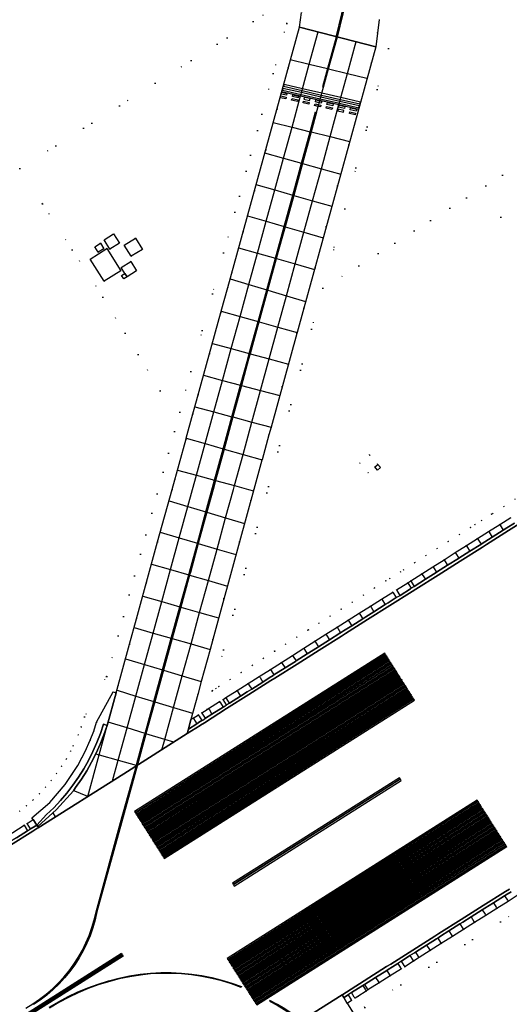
# Model space of a CAD drawing. Header units: metres. Extents: x 174791 to 179073, y 406431 to 409043.
# Tile 278 of 314: x 178011 to 178086, y 408172 to 408321. Entities that reach past the tile are written whole.
import ezdxf

# ---------------------------------------------------------------- set-up
doc = ezdxf.new("R2010")
doc.units = ezdxf.units.M
doc.linetypes.add('DOT', pattern=[6.35, 0, -6.35])
for name, color, linetype in [('terreindeelbegroeid', 254, 'DOT'), ('terreindeelonbegroeid', 254, 'DOT'), ('wegdeel_molgoot', 254, 'Continuous'), ('wegdeel_opstelplaats', 254, 'Continuous'), ('wegdeel_rijbaan', 254, 'Continuous'), ('wegdeel_rolbaan', 254, 'Continuous'), ('wegdeel_start_landingsbaan', 254, 'Continuous'), ('wegdeel_voetpad', 254, 'Continuous'), ('weginrichtingselement_markering_vliegtuigverharding', 254, 'Continuous'), ('weginrichtingselement_voeg_vliegtuigverharding', 254, 'Continuous')]:
    doc.layers.add(name, color=color, linetype=linetype)

msp = doc.modelspace()

# ---------------------------------------------------------------- linework, layer by layer
at = {"layer": 'terreindeelbegroeid'}
for points in [[(178098.333, 408348, 0), (178117.041, 408318.308, 0), (178098.335, 408306.522, 0), (178057.189, 408280.596, 0), (178060.517, 408292.703, 0), (178067.153, 408317.084, 0), (178068.338, 408329.741, 0), (178068.627, 408334.974, 0), (178068.631, 408335.084, 0), (178089.056, 408347.953, 0), (178095.718, 408352.15, 0)], [(178049.623, 408313.288, 0), (178042.092, 408285.97, 0), (178037.126, 408267.955, 0), (178032.435, 408264.999, 0), (178023.736, 408279.263, 0), (178019.069, 408286.429, 0), (178014.557, 408293.467, 0), (178011.111, 408298.842, 0), (178031.706, 408311.818, 0), (178052.037, 408324.628, 0), (178051.713, 408320.871, 0)], [(178023.924, 408287.953, 0), (178024.808, 408286.539, 0), (178026.276, 408287.439, 0), (178025.369, 408288.869, 0)], [(178026.992, 408287.166, 0), (178028.04, 408285.466, 0), (178029.74, 408286.514, 0), (178028.692, 408288.214, 0)], [(178024.334, 408286.635, 0), (178021.812, 408285.033, 0), (178023.938, 408281.675, 0), (178026.464, 408283.276, 0)], [(178023.895, 408286.612, 0), (178023.367, 408287.487, 0), (178022.526, 408286.925, 0), (178023.038, 408286.095, 0)], [(178027.089, 408282.852, 0), (178026.587, 408282.544, 0), (178026.9, 408282.033, 0), (178027.412, 408282.346, 0), (178028.866, 408283.237, 0), (178027.959, 408284.667, 0), (178026.514, 408283.751, 0)], [(178062.786, 408253.993, 0), (178064.066, 408252.516, 0), (178065.11, 408253.407, 0), (178065.499, 408252.95, 0), (178065.955, 408253.34, 0), (178065.566, 408253.796, 0), (178064.265, 408255.254, 0)], [(178089.664, 408187.634, 0), (178063.582, 408171.169, 0), (178062.514, 408172.862, 0), (178063.773, 408173.663, 0), (178064.045, 408173.835, 0), (178065.737, 408174.901, 0), (178067.43, 408175.968, 0), (178069.122, 408177.034, 0), (178069.655, 408177.373, 0), (178070.965, 408178.192, 0), (178071.803, 408178.754, 0), (178073.495, 408179.825, 0), (178075.187, 408180.895, 0), (178076.878, 408181.966, 0), (178078.57, 408183.036, 0), (178080.262, 408184.107, 0), (178081.954, 408185.178, 0), (178083.646, 408186.248, 0), (178085.337, 408187.319, 0), (178087.029, 408188.389, 0), (178088.589, 408189.376, 0)]]:
    msp.add_polyline3d(points, close=True, dxfattribs=at)
for points in [[(178068.338, 408329.741, 0), (178067.153, 408317.084, 0), (178060.517, 408292.703, 0), (178057.189, 408280.596, 0), (178040.353, 408219.361, 0), (178039.571, 408216.514, 0), (178038.785, 408216.019, 0), (178038.25, 408215.684, 0), (178037.465, 408215.19, 0), (178037.127, 408214.978, 0), (178038.181, 408218.813, 0), (178038.679, 408220.756, 0), (178040.023, 408225.657, 0), (178040.438, 408227.171, 0), (178044.515, 408242.031, 0), (178046.702, 408250, 0), (178047.924, 408254.445, 0), (178047.937, 408254.491, 0), (178048.982, 408258.29, 0), (178049.303, 408259.459, 0), (178053.22, 408273.706, 0), (178053.271, 408273.893, 0), (178054.278, 408277.552, 0), (178065.219, 408317.346, 0), (178065.482, 408319.431, 0), (178065.72, 408321.519, 0)], [(178011.053, 408201.025, 0), (178012.106, 408201.863, 0), (178013.117, 408202.751, 0), (178014.084, 408203.687, 0), (178015.005, 408204.669, 0), (178015.875, 408205.694, 0), (178016.695, 408206.76, 0), (178017.462, 408207.866, 0), (178018.175, 408209.008, 0), (178018.831, 408210.182, 0), (178019.222, 408210.966, 0), (178019.972, 408212.631, 0), (178020.446, 408213.878, 0), (178020.933, 408215.377, 0), (178024.263, 408221.526, 0), (178024.322, 408221.51, 0), (178037.126, 408267.955, 0), (178042.092, 408285.97, 0), (178049.623, 408313.288, 0), (178051.713, 408320.871, 0), (178052.037, 408324.628, 0)], [(178052.037, 408324.628, 0), (178031.706, 408311.818, 0), (178011.111, 408298.842, 0), (178014.557, 408293.467, 0), (178019.069, 408286.429, 0), (178023.736, 408279.263, 0), (178032.435, 408264.999, 0), (178037.126, 408267.955, 0), (178024.322, 408221.51, 0), (178024.263, 408221.526, 0), (178020.933, 408215.377, 0), (178020.446, 408213.878, 0), (178019.972, 408212.631, 0), (178019.222, 408210.966, 0), (178018.831, 408210.182, 0), (178018.175, 408209.008, 0), (178017.462, 408207.866, 0), (178016.695, 408206.76, 0), (178015.875, 408205.694, 0), (178015.005, 408204.669, 0), (178014.084, 408203.687, 0), (178013.117, 408202.751, 0), (178012.106, 408201.863, 0), (178011.053, 408201.025, 0)], [(178053.927, 408322.585, 0), (178053.641, 408320.339, 0), (178042.723, 408280.734, 0), (178041.725, 408277.116, 0), (178041.663, 408276.891, 0), (178037.722, 408262.578, 0), (178037.429, 408261.516, 0), (178036.4, 408257.781, 0), (178036.37, 408257.673, 0), (178034.25, 408250, 0), (178032.053, 408242.006, 0), (178028.837, 408230.31, 0), (178027.781, 408226.466, 0), (178025.751, 408219.056, 0), (178025.27, 408219.185, 0), (178022.779, 408214.585, 0), (178022.333, 408213.213, 0), (178021.82, 408211.864, 0), (178021.045, 408210.144, 0), (178020.601, 408209.249, 0), (178019.897, 408207.99, 0), (178019.133, 408206.766, 0), (178018.02, 408205.116, 0), (178015.673, 408202.376, 0), (178012.947, 408200.013, 0), (178013.113, 408199.775, 0), (178012.22, 408199.182, 0), (178011.744, 408198.895, 0), (178010.038, 408197.814, 0)], [(178086.405, 408248.49, 0), (178084.711, 408247.419, 0), (178083.018, 408246.348, 0), (178082.822, 408246.224, 0), (178081.324, 408245.277, 0), (178080.305, 408244.633, 0), (178079.63, 408244.206, 0), (178077.937, 408243.135, 0), (178076.243, 408242.064, 0), (178074.55, 408240.993, 0), (178072.856, 408239.922, 0), (178071.163, 408238.851, 0), (178069.456, 408237.772, 0), (178069.001, 408237.475, 0), (178067.356, 408236.435, 0), (178066.76, 408236.087, 0), (178065.039, 408234.998, 0), (178063.348, 408233.928, 0), (178061.657, 408232.858, 0), (178059.967, 408231.788, 0), (178058.276, 408230.718, 0), (178056.586, 408229.648, 0), (178054.994, 408228.64, 0), (178054.895, 408228.578, 0), (178053.205, 408227.507, 0), (178051.514, 408226.437, 0), (178049.872, 408225.398, 0), (178049.823, 408225.367, 0), (178048.133, 408224.297, 0), (178046.442, 408223.227, 0), (178044.752, 408222.157, 0), (178043.061, 408221.087, 0), (178041.365, 408220.014, 0), (178040.917, 408219.726, 0), (178040.4, 408219.39, 0), (178040.353, 408219.361, 0), (178057.189, 408280.596, 0), (178098.335, 408306.522, 0)], [(178104.209, 408259.739, 0), (178084.242, 408291.403, 0), (178094.383, 408297.796, 0)], [(178094.383, 408297.796, 0), (178084.242, 408291.403, 0), (178104.209, 408259.739, 0)], [(178085.78, 408245.728, 0), (178084.087, 408244.657, 0), (178082.393, 408243.587, 0), (178080.699, 408242.516, 0), (178079.006, 408241.445, 0), (178077.312, 408240.374, 0), (178075.619, 408239.303, 0), (178073.925, 408238.232, 0), (178072.232, 408237.161, 0), (178070.538, 408236.09, 0), (178070.082, 408235.792, 0), (178068.394, 408234.725, 0), (178067.799, 408234.378, 0), (178066.108, 408233.308, 0), (178064.418, 408232.238, 0), (178062.727, 408231.168, 0), (178061.037, 408230.098, 0), (178059.346, 408229.028, 0), (178057.655, 408227.958, 0), (178055.965, 408226.888, 0), (178054.274, 408225.818, 0), (178052.584, 408224.747, 0), (178050.893, 408223.677, 0), (178049.202, 408222.607, 0), (178047.512, 408221.537, 0), (178045.821, 408220.467, 0), (178044.131, 408219.397, 0), (178042.44, 408218.327, 0), (178042.002, 408218.046, 0), (178041.474, 408217.703, 0), (178039.792, 408216.654, 0), (178039.571, 408216.514, 0), (178040.353, 408219.361, 0), (178040.4, 408219.39, 0), (178040.917, 408219.726, 0), (178041.365, 408220.014, 0), (178043.061, 408221.087, 0), (178044.752, 408222.157, 0), (178046.442, 408223.227, 0), (178048.133, 408224.297, 0), (178049.823, 408225.367, 0), (178049.872, 408225.398, 0), (178051.514, 408226.437, 0), (178053.205, 408227.507, 0), (178054.895, 408228.578, 0), (178054.994, 408228.64, 0), (178056.586, 408229.648, 0), (178058.276, 408230.718, 0), (178059.967, 408231.788, 0), (178061.657, 408232.858, 0), (178063.348, 408233.928, 0), (178065.039, 408234.998, 0), (178066.76, 408236.087, 0), (178067.356, 408236.435, 0), (178069.001, 408237.475, 0), (178069.456, 408237.772, 0), (178071.163, 408238.851, 0), (178072.856, 408239.922, 0), (178074.55, 408240.993, 0), (178076.243, 408242.064, 0), (178077.937, 408243.135, 0), (178079.63, 408244.206, 0), (178080.305, 408244.633, 0), (178081.324, 408245.277, 0), (178082.822, 408246.224, 0), (178083.018, 408246.348, 0), (178084.711, 408247.419, 0), (178086.405, 408248.49, 0)], [(178075.332, 408148.81, 0), (178060.908, 408171.75, 0), (178060.88, 408171.78, 0), (178061.535, 408172.25, 0), (178062.073, 408172.581, 0), (178062.514, 408172.862, 0), (178063.582, 408171.169, 0), (178089.664, 408187.634, 0), (178090.117, 408186.916, 0), (178091.193, 408185.216, 0), (178092.268, 408183.517, 0), (178092.365, 408183.364, 0), (178087.636, 408179.992, 0), (178108.084, 408146.4, 0)]]:
    msp.add_polyline3d(points, dxfattribs=at)
at = {"layer": 'terreindeelonbegroeid'}
for points in [[(178065.566, 408253.796, 0), (178065.11, 408253.407, 0), (178064.066, 408252.516, 0), (178062.786, 408253.993, 0), (178064.265, 408255.254, 0)], [(178068.928, 408233.88, 0), (178068.334, 408233.533, 0), (178067.88, 408234.251, 0), (178067.799, 408234.378, 0), (178068.394, 408234.725, 0), (178068.461, 408234.619, 0)], [(178042.545, 408217.205, 0), (178042.282, 408217.035, 0), (178042.003, 408216.855, 0), (178041.592, 408217.515, 0), (178041.474, 408217.703, 0), (178042.002, 408218.046, 0)], [(178039.321, 408215.172, 0), (178038.907, 408214.911, 0), (178038.787, 408214.835, 0), (178038.363, 408215.505, 0), (178038.25, 408215.684, 0), (178038.785, 408216.019, 0), (178038.917, 408215.811, 0)], [(178012.747, 408198.345, 0), (178012.279, 408198.05, 0), (178011.744, 408198.895, 0), (178012.22, 408199.182, 0)], [(178069.655, 408177.373, 0), (178069.122, 408177.034, 0), (178069, 408177.228, 0), (178068.589, 408177.88, 0), (178069.119, 408178.22, 0), (178069.533, 408177.565, 0)], [(178062.073, 408172.581, 0), (178061.535, 408172.25, 0), (178061.488, 408172.325, 0), (178061.005, 408173.089, 0), (178061.023, 408173.101, 0), (178061.536, 408173.425, 0), (178061.964, 408172.752, 0)]]:
    msp.add_polyline3d(points, close=True, dxfattribs=at)
at = {"layer": 'wegdeel_molgoot'}
for points in [[(178088.815, 408245.877, 0), (178085.434, 408243.745, 0), (178082.054, 408241.614, 0), (178081.45, 408241.215, 0), (178078.074, 408239.084, 0), (178074.699, 408236.954, 0), (178071.323, 408234.823, 0), (178070.743, 408234.456, 0), (178067.364, 408232.322, 0), (178063.982, 408230.185, 0), (178060.603, 408228.051, 0), (178060.017, 408227.69, 0), (178056.64, 408225.553, 0), (178053.259, 408223.415, 0), (178049.882, 408221.278, 0), (178049.276, 408220.914, 0), (178045.91, 408218.776, 0), (178042.54, 408216.637, 0), (178039.173, 408214.499, 0), (178038.559, 408214.111, 0), (178038.501, 408214.083, 0), (178036.542, 408212.834, 0), (178036.733, 408213.535, 0), (178038.004, 408214.339, 0), (178038.239, 408214.488, 0), (178038.293, 408214.522, 0), (178038.787, 408214.835, 0), (178038.907, 408214.911, 0), (178039.321, 408215.172, 0), (178040.321, 408215.806, 0), (178042.003, 408216.855, 0), (178042.282, 408217.035, 0), (178042.545, 408217.205, 0), (178042.975, 408217.482, 0), (178044.665, 408218.552, 0), (178045.655, 408219.179, 0), (178046.356, 408219.622, 0), (178048.047, 408220.692, 0), (178049.025, 408221.311, 0), (178049.622, 408221.689, 0), (178049.737, 408221.762, 0), (178051.428, 408222.832, 0), (178052.999, 408223.827, 0), (178053.118, 408223.902, 0), (178054.809, 408224.973, 0), (178056.379, 408225.966, 0), (178056.5, 408226.043, 0), (178058.19, 408227.113, 0), (178059.755, 408228.103, 0), (178059.881, 408228.183, 0), (178060.337, 408228.471, 0), (178061.571, 408229.253, 0), (178063.262, 408230.323, 0), (178063.714, 408230.609, 0), (178064.953, 408231.393, 0), (178066.643, 408232.463, 0), (178067.094, 408232.748, 0), (178068.334, 408233.533, 0), (178068.928, 408233.88, 0), (178070.485, 408234.864, 0), (178070.616, 408234.947, 0), (178071.055, 408235.233, 0), (178071.073, 408235.245, 0), (178072.766, 408236.316, 0), (178074.435, 408237.371, 0), (178074.46, 408237.387, 0), (178076.153, 408238.458, 0), (178077.809, 408239.505, 0), (178077.847, 408239.529, 0), (178079.54, 408240.599, 0), (178081.183, 408241.638, 0), (178081.234, 408241.67, 0), (178081.794, 408242.025, 0), (178082.928, 408242.741, 0), (178084.621, 408243.812, 0), (178085.172, 408244.161, 0), (178086.315, 408244.883, 0)], [(178010.573, 408196.969, 0), (178012.279, 408198.05, 0), (178012.747, 408198.345, 0), (178012.829, 408198.397, 0), (178013.432, 408198.777, 0), (178013.666, 408198.924, 0), (178013.82, 408198.686, 0), (178013.892, 408198.519, 0), (178013.679, 408198.382, 0), (178013.073, 408198.007, 0), (178009.702, 408195.87, 0)], [(178085.793, 408188.79, 0), (178085.191, 408188.409, 0), (178084.803, 408188.164, 0), (178083.111, 408187.093, 0), (178081.818, 408186.275, 0), (178081.419, 408186.023, 0), (178079.727, 408184.952, 0), (178078.447, 408184.142, 0), (178078.035, 408183.881, 0), (178076.344, 408182.811, 0), (178075.075, 408182.008, 0), (178074.652, 408181.74, 0), (178074.468, 408181.624, 0), (178072.96, 408180.67, 0), (178071.268, 408179.599, 0), (178071.117, 408179.502, 0), (178070.42, 408179.055, 0), (178069.119, 408178.22, 0), (178068.589, 408177.88, 0), (178067.753, 408177.353, 0), (178067.135, 408176.964, 0), (178066.897, 408176.814, 0), (178065.204, 408175.747, 0), (178063.512, 408174.681, 0), (178063.236, 408174.507, 0), (178061.536, 408173.425, 0), (178061.023, 408173.101, 0), (178061.005, 408173.089, 0), (178060.466, 408172.748, 0), (178060.356, 408172.678, 0), (178060.102, 408173.113, 0), (178060.213, 408173.149, 0), (178060.761, 408173.517, 0), (178066.868, 408177.387, 0), (178067.493, 408177.765, 0), (178070.854, 408179.895, 0), (178074.215, 408182.024, 0), (178074.818, 408182.413, 0), (178078.192, 408184.544, 0), (178081.566, 408186.674, 0), (178084.94, 408188.805, 0), (178085.546, 408189.18, 0)]]:
    msp.add_polyline3d(points, dxfattribs=at)
msp.add_polyline3d([(178024.372, 408214.068, 0), (178023.882, 408212.636, 0), (178023.325, 408211.228, 0), (178022.703, 408209.848, 0), (178022.016, 408208.499, 0), (178021.267, 408207.183, 0), (178020.457, 408205.905, 0), (178019.587, 408204.666, 0), (178019.269, 408204.157, 0), (178016.681, 408201.285, 0), (178013.82, 408198.686, 0), (178013.666, 408198.924, 0), (178015.182, 408200.523, 0), (178016.255, 408201.563, 0), (178017.277, 408202.653, 0), (178018.246, 408203.79, 0), (178019.16, 408204.973, 0), (178020.016, 408206.198, 0), (178020.813, 408207.463, 0), (178021.548, 408208.764, 0), (178022.22, 408210.099, 0), (178022.828, 408211.464, 0), (178023.37, 408212.857, 0), (178023.844, 408214.274, 0)], close=True, dxfattribs=at)
at = {"layer": 'wegdeel_opstelplaats'}
for points in [[(178024.808, 408286.539, 0), (178023.924, 408287.953, 0), (178025.369, 408288.869, 0), (178026.276, 408287.439, 0)], [(178028.04, 408285.466, 0), (178026.992, 408287.166, 0), (178028.692, 408288.214, 0), (178029.74, 408286.514, 0)], [(178023.895, 408286.612, 0), (178023.038, 408286.095, 0), (178022.526, 408286.925, 0), (178023.367, 408287.487, 0)], [(178027.412, 408282.346, 0), (178027.089, 408282.852, 0), (178026.514, 408283.751, 0), (178027.959, 408284.667, 0), (178028.866, 408283.237, 0)], [(178027.412, 408282.346, 0), (178026.9, 408282.033, 0), (178026.587, 408282.544, 0), (178027.089, 408282.852, 0)], [(178065.11, 408253.407, 0), (178065.566, 408253.796, 0), (178065.955, 408253.34, 0), (178065.499, 408252.95, 0)]]:
    msp.add_polyline3d(points, close=True, dxfattribs=at)
at = {"layer": 'wegdeel_rijbaan'}
for points in [[(178086.315, 408244.883, 0), (178085.172, 408244.161, 0), (178084.621, 408243.812, 0), (178082.928, 408242.741, 0), (178081.794, 408242.025, 0), (178081.234, 408241.67, 0), (178081.183, 408241.638, 0), (178079.54, 408240.599, 0), (178077.847, 408239.529, 0), (178077.809, 408239.505, 0), (178076.153, 408238.458, 0), (178074.46, 408237.387, 0), (178074.435, 408237.371, 0), (178072.766, 408236.316, 0), (178071.073, 408235.245, 0), (178071.055, 408235.233, 0), (178070.616, 408234.947, 0), (178070.485, 408234.864, 0), (178068.928, 408233.88, 0), (178068.461, 408234.619, 0), (178068.394, 408234.725, 0), (178070.082, 408235.792, 0), (178070.538, 408236.09, 0), (178072.232, 408237.161, 0), (178073.925, 408238.232, 0), (178075.619, 408239.303, 0), (178077.312, 408240.374, 0), (178079.006, 408241.445, 0), (178080.699, 408242.516, 0), (178082.393, 408243.587, 0), (178084.087, 408244.657, 0), (178085.78, 408245.728, 0)], [(178087.029, 408188.389, 0), (178085.337, 408187.319, 0), (178083.646, 408186.248, 0), (178081.954, 408185.178, 0), (178080.262, 408184.107, 0), (178078.57, 408183.036, 0), (178076.878, 408181.966, 0), (178075.187, 408180.895, 0), (178073.495, 408179.825, 0), (178071.803, 408178.754, 0), (178070.965, 408178.192, 0), (178069.655, 408177.373, 0), (178069.533, 408177.565, 0), (178069.119, 408178.22, 0), (178070.42, 408179.055, 0), (178071.117, 408179.502, 0), (178071.268, 408179.599, 0), (178072.96, 408180.67, 0), (178074.468, 408181.624, 0), (178074.652, 408181.74, 0), (178075.075, 408182.008, 0), (178076.344, 408182.811, 0), (178078.035, 408183.881, 0), (178078.447, 408184.142, 0), (178079.727, 408184.952, 0), (178081.419, 408186.023, 0), (178081.818, 408186.275, 0), (178083.111, 408187.093, 0), (178084.803, 408188.164, 0), (178085.191, 408188.409, 0), (178085.793, 408188.79, 0)]]:
    msp.add_polyline3d(points, dxfattribs=at)
for points in [[(178068.334, 408233.533, 0), (178067.094, 408232.748, 0), (178066.643, 408232.463, 0), (178064.953, 408231.393, 0), (178063.714, 408230.609, 0), (178063.262, 408230.323, 0), (178061.571, 408229.253, 0), (178060.337, 408228.471, 0), (178059.881, 408228.183, 0), (178059.755, 408228.103, 0), (178058.19, 408227.113, 0), (178056.5, 408226.043, 0), (178056.379, 408225.966, 0), (178054.809, 408224.973, 0), (178053.118, 408223.902, 0), (178052.999, 408223.827, 0), (178051.428, 408222.832, 0), (178049.737, 408221.762, 0), (178049.622, 408221.689, 0), (178049.025, 408221.311, 0), (178048.047, 408220.692, 0), (178046.356, 408219.622, 0), (178045.655, 408219.179, 0), (178044.665, 408218.552, 0), (178042.975, 408217.482, 0), (178042.545, 408217.205, 0), (178042.002, 408218.046, 0), (178042.44, 408218.327, 0), (178044.131, 408219.397, 0), (178045.821, 408220.467, 0), (178047.512, 408221.537, 0), (178049.202, 408222.607, 0), (178050.893, 408223.677, 0), (178052.584, 408224.747, 0), (178054.274, 408225.818, 0), (178055.965, 408226.888, 0), (178057.655, 408227.958, 0), (178059.346, 408229.028, 0), (178061.037, 408230.098, 0), (178062.727, 408231.168, 0), (178064.418, 408232.238, 0), (178066.108, 408233.308, 0), (178067.799, 408234.378, 0), (178067.88, 408234.251, 0)], [(178025.751, 408219.056, 0), (178024.372, 408214.068, 0), (178023.844, 408214.274, 0), (178023.37, 408212.857, 0), (178022.828, 408211.464, 0), (178022.22, 408210.099, 0), (178021.548, 408208.764, 0), (178020.813, 408207.463, 0), (178020.016, 408206.198, 0), (178019.16, 408204.973, 0), (178018.246, 408203.79, 0), (178017.277, 408202.653, 0), (178016.255, 408201.563, 0), (178015.182, 408200.523, 0), (178013.666, 408198.924, 0), (178013.113, 408199.775, 0), (178012.947, 408200.013, 0), (178015.673, 408202.376, 0), (178018.02, 408205.116, 0), (178019.133, 408206.766, 0), (178019.897, 408207.99, 0), (178020.601, 408209.249, 0), (178021.045, 408210.144, 0), (178021.82, 408211.864, 0), (178022.333, 408213.213, 0), (178022.779, 408214.585, 0), (178025.27, 408219.185, 0)], [(178042.003, 408216.855, 0), (178040.321, 408215.806, 0), (178039.321, 408215.172, 0), (178038.917, 408215.811, 0), (178038.785, 408216.019, 0), (178039.571, 408216.514, 0), (178039.792, 408216.654, 0), (178041.474, 408217.703, 0), (178041.592, 408217.515, 0)], [(178038.787, 408214.835, 0), (178038.293, 408214.522, 0), (178038.239, 408214.488, 0), (178038.004, 408214.339, 0), (178036.733, 408213.535, 0), (178037.127, 408214.978, 0), (178037.465, 408215.19, 0), (178038.25, 408215.684, 0), (178038.363, 408215.505, 0)], [(178013.666, 408198.924, 0), (178013.432, 408198.777, 0), (178012.829, 408198.397, 0), (178012.747, 408198.345, 0), (178012.22, 408199.182, 0), (178013.113, 408199.775, 0)], [(178012.279, 408198.05, 0), (178010.573, 408196.969, 0), (178009.453, 408196.269, 0), (178009.045, 408196.014, 0), (178007.334, 408194.975, 0), (178006.906, 408195.681, 0), (178006.815, 408195.83, 0), (178008.526, 408196.869, 0), (178009.118, 408197.239, 0), (178010.038, 408197.814, 0), (178011.744, 408198.895, 0)], [(178069.122, 408177.034, 0), (178067.43, 408175.968, 0), (178065.737, 408174.901, 0), (178064.045, 408173.835, 0), (178063.773, 408173.663, 0), (178062.514, 408172.862, 0), (178062.073, 408172.581, 0), (178061.964, 408172.752, 0), (178061.536, 408173.425, 0), (178063.236, 408174.507, 0), (178063.512, 408174.681, 0), (178065.204, 408175.747, 0), (178066.897, 408176.814, 0), (178067.135, 408176.964, 0), (178067.753, 408177.353, 0), (178068.589, 408177.88, 0), (178069, 408177.228, 0)], [(178061.535, 408172.25, 0), (178060.88, 408171.78, 0), (178060.356, 408172.678, 0), (178060.466, 408172.748, 0), (178061.005, 408173.089, 0), (178061.488, 408172.325, 0)]]:
    msp.add_polyline3d(points, close=True, dxfattribs=at)
at = {"layer": 'wegdeel_rolbaan'}
for points in [[(178065.72, 408321.519, 0), (178065.482, 408319.431, 0), (178065.219, 408317.346, 0), (178053.641, 408320.339, 0), (178053.927, 408322.585, 0)], [(178047.365, 408165.044, 0), (178060.102, 408173.113, 0), (178060.356, 408172.678, 0), (178060.88, 408171.78, 0), (178060.908, 408171.75, 0), (178075.332, 408148.81, 0)]]:
    msp.add_polyline3d(points, dxfattribs=at)
msp.add_polyline3d([(178065.219, 408317.346, 0), (178054.278, 408277.552, 0), (178053.271, 408273.893, 0), (178053.22, 408273.706, 0), (178049.303, 408259.459, 0), (178048.982, 408258.29, 0), (178047.937, 408254.491, 0), (178047.924, 408254.445, 0), (178046.702, 408250, 0), (178044.515, 408242.031, 0), (178040.438, 408227.171, 0), (178040.023, 408225.657, 0), (178038.679, 408220.756, 0), (178038.181, 408218.813, 0), (178037.127, 408214.978, 0), (178036.733, 408213.535, 0), (178036.542, 408212.834, 0), (178026.902, 408206.717, 0), (178013.892, 408198.519, 0), (178013.82, 408198.686, 0), (178016.681, 408201.285, 0), (178019.269, 408204.157, 0), (178019.587, 408204.666, 0), (178020.457, 408205.905, 0), (178021.267, 408207.183, 0), (178022.016, 408208.499, 0), (178022.703, 408209.848, 0), (178023.325, 408211.228, 0), (178023.882, 408212.636, 0), (178024.372, 408214.068, 0), (178025.751, 408219.056, 0), (178027.781, 408226.466, 0), (178028.837, 408230.31, 0), (178032.053, 408242.006, 0), (178034.25, 408250, 0), (178036.37, 408257.673, 0), (178036.4, 408257.781, 0), (178037.429, 408261.516, 0), (178037.722, 408262.578, 0), (178041.663, 408276.891, 0), (178041.725, 408277.116, 0), (178042.723, 408280.734, 0), (178053.641, 408320.339, 0)], close=True, dxfattribs=at)
at = {"layer": 'wegdeel_start_landingsbaan'}
for points in [[(178009.702, 408195.87, 0), (178013.073, 408198.007, 0), (178013.679, 408198.382, 0), (178013.892, 408198.519, 0), (178026.902, 408206.717, 0), (178036.542, 408212.834, 0), (178038.501, 408214.083, 0), (178038.559, 408214.111, 0), (178039.173, 408214.499, 0), (178042.54, 408216.637, 0), (178045.91, 408218.776, 0), (178049.276, 408220.914, 0), (178049.882, 408221.278, 0), (178053.259, 408223.415, 0), (178056.64, 408225.553, 0), (178060.017, 408227.69, 0), (178060.603, 408228.051, 0), (178063.982, 408230.185, 0), (178067.364, 408232.322, 0), (178070.743, 408234.456, 0), (178071.323, 408234.823, 0), (178074.699, 408236.954, 0), (178078.074, 408239.084, 0), (178081.45, 408241.215, 0), (178082.054, 408241.614, 0), (178085.434, 408243.745, 0), (178088.815, 408245.877, 0)], [(178085.546, 408189.18, 0), (178084.94, 408188.805, 0), (178081.566, 408186.674, 0), (178078.192, 408184.544, 0), (178074.818, 408182.413, 0), (178074.215, 408182.024, 0), (178070.854, 408179.895, 0), (178067.493, 408177.765, 0), (178066.868, 408177.387, 0), (178060.761, 408173.517, 0), (178060.213, 408173.149, 0), (178060.102, 408173.113, 0), (178047.365, 408165.044, 0)]]:
    msp.add_polyline3d(points, dxfattribs=at)
at = {"layer": 'wegdeel_voetpad'}
msp.add_polyline3d([(178026.464, 408283.276, 0), (178023.938, 408281.675, 0), (178021.812, 408285.033, 0), (178024.334, 408286.635, 0)], close=True, dxfattribs=at)
at = {"layer": 'weginrichtingselement_markering_vliegtuigverharding'}
for points in [[(178059.203, 408318.83, 0), (178060.081, 408322.382, 0), (178060.742, 408325.942, 0), (178061.18, 408329.536, 0), (178061.391, 408333.151, 0)], [(178061.542, 408333.189, 0), (178061.332, 408329.556, 0), (178060.895, 408325.944, 0), (178060.231, 408322.366, 0), (178059.35, 408318.798, 0)], [(178057.267, 408311.21, 0), (178058.031, 408313.993, 0), (178059.35, 408318.798, 0), (178059.203, 408318.83, 0), (178057.885, 408314.028, 0), (178057.122, 408311.25, 0), (178057.267, 408311.21, 0)], [(178051.722, 408310.257, 0), (178051.655, 408309.964, 0), (178050.879, 408310.142, 0), (178050.961, 408310.431, 0), (178051.722, 408310.257, 0)], [(178051.058, 408310.753, 0), (178053.858, 408310.103, 0), (178056.794, 408309.422, 0), (178059.69, 408308.749, 0), (178062.652, 408308.062, 0), (178062.72, 408308.364, 0), (178059.769, 408309.038, 0), (178056.87, 408309.7, 0), (178053.932, 408310.372, 0), (178051.116, 408311.015, 0), (178051.058, 408310.753, 0)], [(178062.819, 408308.654, 0), (178062.9, 408308.942, 0), (178059.929, 408309.62, 0), (178057.03, 408310.281, 0), (178054.091, 408310.952, 0), (178051.284, 408311.592, 0), (178051.207, 408311.334, 0), (178054.018, 408310.685, 0), (178056.955, 408310.007, 0), (178059.852, 408309.339, 0), (178062.819, 408308.654, 0)], [(178051.529, 408309.413, 0), (178050.733, 408309.598, 0), (178050.808, 408309.861, 0), (178051.59, 408309.681, 0), (178051.529, 408309.413, 0)], [(178053.363, 408309.272, 0), (178053.301, 408309.003, 0), (178052.43, 408309.205, 0), (178052.491, 408309.473, 0), (178053.363, 408309.272, 0)], [(178053.495, 408309.852, 0), (178053.428, 408309.557, 0), (178052.556, 408309.757, 0), (178052.623, 408310.052, 0), (178053.495, 408309.852, 0)], [(178055.11, 408308.869, 0), (178055.048, 408308.598, 0), (178054.181, 408308.799, 0), (178054.243, 408309.069, 0), (178055.11, 408308.869, 0)], [(178054.308, 408309.355, 0), (178055.175, 408309.156, 0), (178055.243, 408309.453, 0), (178054.376, 408309.651, 0), (178054.308, 408309.355, 0)], [(178055.99, 408308.665, 0), (178056.551, 408308.536, 0), (178056.874, 408308.462, 0), (178056.812, 408308.189, 0), (178056.477, 408308.267, 0), (178055.929, 408308.394, 0), (178055.99, 408308.665, 0)], [(178057.008, 408309.05, 0), (178056.94, 408308.751, 0), (178056.63, 408308.822, 0), (178056.056, 408308.954, 0), (178056.124, 408309.252, 0), (178056.711, 408309.118, 0), (178057.008, 408309.05, 0)], [(178057.809, 408308.551, 0), (178057.878, 408308.852, 0), (178058.763, 408308.65, 0), (178058.695, 408308.348, 0), (178057.809, 408308.551, 0)], [(178030.128, 408212.803, 0), (178030.144, 408212.871, 0), (178031.482, 408217.736, 0), (178032.799, 408222.528, 0), (178034.125, 408227.348, 0), (178035.444, 408232.146, 0), (178036.778, 408236.996, 0), (178036.886, 408237.388, 0), (178038.094, 408241.812, 0), (178039.398, 408246.585, 0), (178040.712, 408251.396, 0), (178042.018, 408256.179, 0), (178043.352, 408261.062, 0), (178044.663, 408265.862, 0), (178045.748, 408269.835, 0), (178045.981, 408270.682, 0), (178047.32, 408275.554, 0), (178048.638, 408280.351, 0), (178049.959, 408285.156, 0), (178051.293, 408290.012, 0), (178052.604, 408294.782, 0), (178053.94, 408299.643, 0), (178055.255, 408304.427, 0), (178056.078, 408307.422, 0), (178056.223, 408307.382, 0), (178055.401, 408304.39, 0), (178054.085, 408299.602, 0), (178052.749, 408294.741, 0), (178051.438, 408289.97, 0), (178050.103, 408285.115, 0), (178048.782, 408280.308, 0), (178047.465, 408275.514, 0), (178046.126, 408270.643, 0), (178045.893, 408269.795, 0), (178044.808, 408265.824, 0), (178043.497, 408261.023, 0), (178042.163, 408256.138, 0), (178040.858, 408251.357, 0), (178040.486, 408250, 0), (178039.542, 408246.542, 0), (178038.239, 408241.769, 0), (178037.031, 408237.348, 0), (178036.922, 408236.953, 0), (178035.589, 408232.105, 0), (178034.27, 408227.307, 0), (178032.944, 408222.485, 0), (178031.626, 408217.693, 0), (178030.286, 408212.828, 0), (178030.273, 408212.764, 0)], [(178057.68, 408307.988, 0), (178057.743, 408308.261, 0), (178058.628, 408308.057, 0), (178058.566, 408307.783, 0), (178057.68, 408307.988, 0)], [(178059.439, 408307.581, 0), (178060.328, 408307.375, 0), (178060.391, 408307.65, 0), (178059.501, 408307.855, 0), (178059.439, 408307.581, 0)], [(178059.637, 408308.45, 0), (178060.527, 408308.247, 0), (178060.458, 408307.943, 0), (178059.568, 408308.148, 0), (178059.637, 408308.45, 0)], [(178061.208, 408307.171, 0), (178061.271, 408307.447, 0), (178062.151, 408307.244, 0), (178062.07, 408306.971, 0), (178061.208, 408307.171, 0)], [(178061.408, 408308.046, 0), (178062.327, 408307.836, 0), (178062.238, 408307.535, 0), (178061.338, 408307.741, 0), (178061.408, 408308.046, 0)], [(178028.626, 408200.842, 0), (178066.68, 408224.942, 0), (178066.6, 408225.069, 0), (178028.546, 408200.969, 0), (178028.626, 408200.842, 0)], [(178028.773, 408200.609, 0), (178066.828, 408224.709, 0), (178066.747, 408224.836, 0), (178028.693, 408200.736, 0), (178028.773, 408200.609, 0)], [(178028.921, 408200.376, 0), (178066.975, 408224.476, 0), (178066.895, 408224.603, 0), (178028.841, 408200.503, 0), (178028.921, 408200.376, 0)], [(178029.069, 408200.143, 0), (178067.123, 408224.243, 0), (178067.043, 408224.37, 0), (178028.989, 408200.269, 0), (178029.069, 408200.143, 0)], [(178029.216, 408199.909, 0), (178067.271, 408224.01, 0), (178067.19, 408224.137, 0), (178029.136, 408200.036, 0), (178029.216, 408199.909, 0)], [(178029.364, 408199.676, 0), (178067.418, 408223.777, 0), (178067.338, 408223.903, 0), (178029.284, 408199.803, 0), (178029.364, 408199.676, 0)], [(178029.512, 408199.443, 0), (178067.566, 408223.544, 0), (178067.486, 408223.67, 0), (178029.432, 408199.57, 0), (178029.512, 408199.443, 0)], [(178029.659, 408199.21, 0), (178067.714, 408223.31, 0), (178067.633, 408223.437, 0), (178029.579, 408199.337, 0), (178029.659, 408199.21, 0)], [(178029.807, 408198.977, 0), (178067.861, 408223.077, 0), (178067.781, 408223.204, 0), (178029.727, 408199.104, 0), (178029.807, 408198.977, 0)], [(178029.955, 408198.744, 0), (178068.009, 408222.844, 0), (178067.929, 408222.971, 0), (178029.875, 408198.87, 0), (178029.955, 408198.744, 0)], [(178030.103, 408198.51, 0), (178068.157, 408222.611, 0), (178068.076, 408222.738, 0), (178030.022, 408198.637, 0), (178030.103, 408198.51, 0)], [(178030.25, 408198.277, 0), (178068.304, 408222.378, 0), (178068.224, 408222.504, 0), (178030.17, 408198.404, 0), (178030.25, 408198.277, 0)], [(178030.398, 408198.044, 0), (178068.452, 408222.145, 0), (178068.372, 408222.271, 0), (178030.318, 408198.171, 0), (178030.398, 408198.044, 0)], [(178030.546, 408197.811, 0), (178068.6, 408221.911, 0), (178068.519, 408222.038, 0), (178030.465, 408197.938, 0), (178030.546, 408197.811, 0)], [(178030.693, 408197.578, 0), (178068.747, 408221.678, 0), (178068.667, 408221.805, 0), (178030.613, 408197.705, 0), (178030.693, 408197.578, 0)], [(178030.841, 408197.345, 0), (178068.895, 408221.445, 0), (178068.815, 408221.572, 0), (178030.761, 408197.471, 0), (178030.841, 408197.345, 0)], [(178030.989, 408197.111, 0), (178069.043, 408221.212, 0), (178068.962, 408221.339, 0), (178030.908, 408197.238, 0), (178030.989, 408197.111, 0)], [(178031.136, 408196.878, 0), (178031.056, 408197.005, 0), (178069.11, 408221.105, 0), (178069.19, 408220.979, 0), (178031.136, 408196.878, 0)], [(178031.284, 408196.645, 0), (178069.338, 408220.745, 0), (178069.258, 408220.872, 0), (178031.204, 408196.772, 0), (178031.284, 408196.645, 0)], [(178031.432, 408196.412, 0), (178069.486, 408220.512, 0), (178069.405, 408220.639, 0), (178031.351, 408196.539, 0), (178031.432, 408196.412, 0)], [(178031.579, 408196.179, 0), (178069.633, 408220.279, 0), (178069.553, 408220.406, 0), (178031.499, 408196.305, 0), (178031.579, 408196.179, 0)], [(178031.727, 408195.946, 0), (178069.781, 408220.046, 0), (178069.701, 408220.173, 0), (178031.647, 408196.072, 0), (178031.727, 408195.946, 0)], [(178031.875, 408195.712, 0), (178069.929, 408219.813, 0), (178069.848, 408219.939, 0), (178031.794, 408195.839, 0), (178031.875, 408195.712, 0)], [(178032.022, 408195.479, 0), (178070.076, 408219.58, 0), (178069.996, 408219.706, 0), (178031.942, 408195.606, 0), (178032.022, 408195.479, 0)], [(178032.17, 408195.246, 0), (178070.224, 408219.346, 0), (178070.144, 408219.473, 0), (178032.09, 408195.373, 0), (178032.17, 408195.246, 0)], [(178032.318, 408195.013, 0), (178070.372, 408219.113, 0), (178070.291, 408219.24, 0), (178032.237, 408195.14, 0), (178032.318, 408195.013, 0)], [(178032.465, 408194.78, 0), (178070.519, 408218.88, 0), (178070.439, 408219.007, 0), (178032.385, 408194.906, 0), (178032.465, 408194.78, 0)], [(178032.613, 408194.547, 0), (178070.667, 408218.647, 0), (178070.587, 408218.774, 0), (178032.533, 408194.673, 0), (178032.613, 408194.547, 0)], [(178032.761, 408194.313, 0), (178070.815, 408218.414, 0), (178070.734, 408218.541, 0), (178032.68, 408194.44, 0), (178032.761, 408194.313, 0)], [(178032.908, 408194.08, 0), (178070.962, 408218.181, 0), (178070.882, 408218.307, 0), (178032.828, 408194.207, 0), (178032.908, 408194.08, 0)], [(178032.976, 408193.974, 0), (178033.056, 408193.847, 0), (178071.11, 408217.947, 0), (178071.03, 408218.074, 0), (178032.976, 408193.974, 0)], [(178012.008, 408171.085, 0), (178013.079, 408171.722, 0), (178014.113, 408172.421, 0), (178015.104, 408173.177, 0), (178016.05, 408173.99, 0), (178016.947, 408174.856, 0), (178017.793, 408175.772, 0), (178018.584, 408176.736, 0), (178019.319, 408177.744, 0), (178019.994, 408178.792, 0), (178020.608, 408179.878, 0), (178021.158, 408180.997, 0), (178021.642, 408182.146, 0), (178022.059, 408183.322, 0), (178022.408, 408184.519, 0), (178022.687, 408185.734, 0), (178026.428, 408199.31, 0), (178028.833, 408208.013, 0), (178028.859, 408208.106, 0), (178030.128, 408212.803, 0)], [(178030.273, 408212.764, 0), (178029.004, 408208.067, 0), (178026.573, 408199.27, 0), (178022.834, 408185.705, 0), (178022.553, 408184.482, 0), (178022.202, 408183.277, 0), (178021.782, 408182.094, 0), (178021.295, 408180.937, 0), (178020.742, 408179.81, 0), (178020.124, 408178.718, 0), (178019.445, 408177.662, 0), (178018.706, 408176.648, 0), (178017.909, 408175.678, 0), (178017.058, 408174.755, 0), (178016.155, 408173.883, 0), (178015.204, 408173.065, 0), (178014.206, 408172.303, 0), (178013.166, 408171.6, 0)], [(178043.459, 408190.079, 0), (178043.566, 408189.91, 0), (178068.929, 408205.956, 0), (178068.822, 408206.125, 0), (178043.459, 408190.079, 0)], [(178043.592, 408189.822, 0), (178043.699, 408189.653, 0), (178069.085, 408205.716, 0), (178068.978, 408205.885, 0), (178043.592, 408189.822, 0)], [(178042.636, 408178.616, 0), (178042.716, 408178.49, 0), (178080.73, 408202.6, 0), (178080.65, 408202.727, 0), (178042.636, 408178.616, 0)], [(178042.783, 408178.385, 0), (178042.863, 408178.258, 0), (178080.877, 408202.369, 0), (178080.797, 408202.496, 0), (178042.783, 408178.385, 0)], [(178042.929, 408178.153, 0), (178043.01, 408178.027, 0), (178081.024, 408202.138, 0), (178080.943, 408202.264, 0), (178042.929, 408178.153, 0)], [(178043.076, 408177.922, 0), (178043.157, 408177.795, 0), (178081.17, 408201.906, 0), (178081.09, 408202.033, 0), (178043.076, 408177.922, 0)], [(178043.223, 408177.691, 0), (178043.303, 408177.564, 0), (178081.317, 408201.675, 0), (178081.237, 408201.802, 0), (178043.223, 408177.691, 0)], [(178081.464, 408201.444, 0), (178043.45, 408177.333, 0), (178043.37, 408177.459, 0), (178081.384, 408201.57, 0), (178081.464, 408201.444, 0)], [(178081.53, 408201.339, 0), (178043.516, 408177.228, 0), (178043.597, 408177.101, 0), (178081.611, 408201.212, 0), (178081.53, 408201.339, 0)], [(178043.663, 408176.997, 0), (178043.744, 408176.87, 0), (178081.758, 408200.981, 0), (178081.677, 408201.108, 0), (178043.663, 408176.997, 0)], [(178043.81, 408176.765, 0), (178043.89, 408176.638, 0), (178081.904, 408200.749, 0), (178081.824, 408200.876, 0), (178043.81, 408176.765, 0)], [(178043.957, 408176.534, 0), (178044.037, 408176.407, 0), (178082.051, 408200.518, 0), (178081.971, 408200.645, 0), (178043.957, 408176.534, 0)], [(178044.104, 408176.302, 0), (178044.184, 408176.176, 0), (178082.198, 408200.287, 0), (178082.117, 408200.413, 0), (178044.104, 408176.302, 0)], [(178044.25, 408176.071, 0), (178044.331, 408175.944, 0), (178082.345, 408200.055, 0), (178082.264, 408200.182, 0), (178044.25, 408176.071, 0)], [(178044.397, 408175.84, 0), (178044.477, 408175.713, 0), (178082.491, 408199.824, 0), (178082.411, 408199.951, 0), (178044.397, 408175.84, 0)], [(178044.544, 408175.608, 0), (178044.624, 408175.482, 0), (178082.638, 408199.593, 0), (178082.558, 408199.719, 0), (178044.544, 408175.608, 0)], [(178044.69, 408175.377, 0), (178044.771, 408175.25, 0), (178082.785, 408199.361, 0), (178082.705, 408199.488, 0), (178044.69, 408175.377, 0)], [(178044.837, 408175.145, 0), (178044.918, 408175.019, 0), (178082.932, 408199.13, 0), (178082.851, 408199.256, 0), (178044.837, 408175.145, 0)], [(178044.984, 408174.914, 0), (178045.064, 408174.787, 0), (178083.078, 408198.898, 0), (178082.998, 408199.025, 0), (178044.984, 408174.914, 0)], [(178045.131, 408174.683, 0), (178045.211, 408174.556, 0), (178083.225, 408198.667, 0), (178083.145, 408198.794, 0), (178045.131, 408174.683, 0)], [(178045.278, 408174.451, 0), (178045.358, 408174.325, 0), (178083.372, 408198.436, 0), (178083.292, 408198.562, 0), (178045.278, 408174.451, 0)], [(178045.424, 408174.22, 0), (178045.505, 408174.093, 0), (178083.519, 408198.204, 0), (178083.438, 408198.331, 0), (178045.424, 408174.22, 0)], [(178045.571, 408173.988, 0), (178045.651, 408173.862, 0), (178083.665, 408197.973, 0), (178083.585, 408198.099, 0), (178045.571, 408173.988, 0)], [(178045.718, 408173.757, 0), (178045.798, 408173.63, 0), (178083.812, 408197.741, 0), (178083.732, 408197.868, 0), (178045.718, 408173.757, 0)], [(178045.865, 408173.526, 0), (178045.945, 408173.399, 0), (178083.959, 408197.51, 0), (178083.879, 408197.637, 0), (178045.865, 408173.526, 0)], [(178046.011, 408173.294, 0), (178046.092, 408173.168, 0), (178084.106, 408197.279, 0), (178084.025, 408197.405, 0), (178046.011, 408173.294, 0)], [(178046.158, 408173.063, 0), (178046.238, 408172.936, 0), (178084.253, 408197.047, 0), (178084.172, 408197.174, 0), (178046.158, 408173.063, 0)], [(178046.305, 408172.832, 0), (178046.385, 408172.705, 0), (178084.399, 408196.816, 0), (178084.319, 408196.943, 0), (178046.305, 408172.832, 0)], [(178046.452, 408172.6, 0), (178046.532, 408172.474, 0), (178084.546, 408196.585, 0), (178084.466, 408196.711, 0), (178046.452, 408172.6, 0)], [(178046.598, 408172.369, 0), (178046.679, 408172.242, 0), (178084.693, 408196.353, 0), (178084.612, 408196.48, 0), (178046.598, 408172.369, 0)], [(178046.745, 408172.137, 0), (178046.826, 408172.011, 0), (178084.839, 408196.122, 0), (178084.759, 408196.248, 0), (178046.745, 408172.137, 0)], [(178046.892, 408171.906, 0), (178046.972, 408171.779, 0), (178084.986, 408195.89, 0), (178084.906, 408196.017, 0), (178046.892, 408171.906, 0)], [(178047.039, 408171.675, 0), (178047.119, 408171.548, 0), (178085.133, 408195.659, 0), (178085.053, 408195.786, 0), (178047.039, 408171.675, 0)], [(178001.309, 408163.167, 0), (178001.202, 408163.336, 0), (178026.575, 408179.414, 0), (178026.682, 408179.245, 0), (178001.309, 408163.167, 0)], [(178001.458, 408162.957, 0), (178001.351, 408163.126, 0), (178026.726, 408179.168, 0), (178026.833, 408178.999, 0), (178001.458, 408162.957, 0)], [(178015.558, 408171.196, 0), (178016.974, 408172.045, 0), (178018.429, 408172.826, 0), (178019.92, 408173.537, 0), (178021.443, 408174.176, 0), (178022.994, 408174.741, 0), (178024.571, 408175.233, 0), (178026.169, 408175.648, 0), (178027.786, 408175.987, 0), (178029.416, 408176.249, 0), (178030.976, 408176.405, 0), (178032.541, 408176.484, 0), (178034.109, 408176.486, 0), (178035.674, 408176.41, 0), (178037.234, 408176.258, 0), (178038.785, 408176.029, 0), (178040.323, 408175.724, 0), (178041.843, 408175.344, 0), (178043.343, 408174.889, 0), (178044.819, 408174.361, 0), (178044.769, 408174.23, 0), (178043.299, 408174.756, 0), (178041.806, 408175.209, 0), (178040.292, 408175.587, 0), (178038.761, 408175.891, 0), (178037.217, 408176.119, 0), (178035.664, 408176.271, 0), (178034.105, 408176.346, 0), (178032.545, 408176.344, 0), (178030.986, 408176.265, 0), (178029.433, 408176.11, 0), (178027.81, 408175.849, 0), (178026.2, 408175.512, 0), (178024.609, 408175.098, 0), (178023.038, 408174.608, 0), (178021.493, 408174.045, 0), (178019.977, 408173.409, 0), (178018.492, 408172.701, 0), (178017.043, 408171.923, 0), (178015.633, 408171.078, 0)], [(178060.446, 408161.158, 0), (178058.075, 408164.918, 0), (178057.749, 408165.318, 0), (178057.257, 408165.922, 0), (178056.389, 408166.884, 0), (178055.475, 408167.802, 0), (178054.515, 408168.673, 0), (178053.514, 408169.494, 0), (178052.472, 408170.265, 0), (178051.394, 408170.983, 0), (178050.281, 408171.646, 0), (178049.136, 408172.252, 0), (178049.074, 408172.127, 0), (178050.212, 408171.524, 0), (178051.319, 408170.864, 0), (178052.392, 408170.15, 0), (178053.428, 408169.384, 0), (178054.424, 408168.567, 0), (178055.378, 408167.701, 0), (178056.288, 408166.788, 0), (178057.15, 408165.831, 0), (178057.628, 408165.245, 0), (178057.964, 408164.832, 0), (178060.328, 408161.083, 0)]]:
    msp.add_polyline3d(points, dxfattribs=at)
at = {"layer": 'weginrichtingselement_voeg_vliegtuigverharding'}
for p, q in [((178045.852, 408250), (178046.643, 408249.785)), ((178046.643, 408249.785), (178046.667, 408249.779)), ((178021.417, 408203.249), (178019.219, 408204.177)), ((178016.536, 408200.17), (178016.192, 408200.777))]:
    msp.add_line(p, q, dxfattribs=at)
for points in [[(178037.378, 408250, 0), (178037.966, 408252.143, 0), (178039.286, 408256.958, 0), (178040.613, 408261.799, 0), (178041.927, 408266.591, 0), (178043.252, 408271.422, 0), (178044.594, 408276.315, 0), (178045.925, 408281.172, 0), (178047.23, 408285.929, 0), (178048.565, 408290.799, 0), (178049.87, 408295.557, 0), (178051.201, 408300.412, 0), (178052.491, 408305.116, 0), (178053.797, 408309.877, 0), (178053.858, 408310.103, 0), (178053.932, 408310.372, 0), (178054.018, 408310.685, 0), (178054.091, 408310.952, 0), (178055.118, 408314.698, 0), (178056.465, 408319.609, 0)], [(178040.486, 408250, 0), (178040.858, 408251.357, 0), (178042.17, 408256.136, 0), (178043.51, 408261.019, 0), (178044.827, 408265.819, 0), (178046.15, 408270.637, 0), (178047.486, 408275.508, 0), (178048.802, 408280.302, 0), (178050.122, 408285.11, 0), (178051.454, 408289.965, 0), (178052.764, 408294.737, 0), (178054.098, 408299.599, 0), (178055.412, 408304.387, 0), (178056.477, 408308.267, 0), (178056.551, 408308.536, 0), (178056.63, 408308.822, 0), (178056.711, 408309.118, 0), (178056.734, 408309.203, 0), (178056.794, 408309.422, 0), (178056.87, 408309.7, 0), (178056.955, 408310.007, 0), (178057.03, 408310.281, 0), (178058.047, 408313.989, 0), (178059.383, 408318.855, 0)], [(178043.58, 408250, 0), (178043.738, 408250.574, 0), (178045.038, 408255.318, 0), (178046.389, 408260.244, 0), (178047.708, 408265.052, 0), (178049.025, 408269.858, 0), (178050.355, 408274.707, 0), (178051.653, 408279.44, 0), (178052.985, 408284.298, 0), (178054.313, 408289.14, 0), (178055.626, 408293.926, 0), (178056.961, 408298.795, 0), (178058.297, 408303.668, 0), (178059.632, 408308.537, 0), (178059.69, 408308.749, 0), (178059.769, 408309.038, 0), (178059.852, 408309.339, 0), (178059.929, 408309.62, 0), (178060.935, 408313.29, 0), (178062.263, 408318.131, 0)], [(178052.217, 408315.4, 0), (178055.118, 408314.698, 0), (178057.885, 408314.028, 0), (178058.031, 408313.993, 0), (178058.047, 408313.989, 0), (178060.935, 408313.29, 0), (178063.889, 408312.575, 0)], [(178050.881, 408310.547, 0), (178053.797, 408309.877, 0), (178056.734, 408309.203, 0), (178059.632, 408308.537, 0), (178062.596, 408307.856, 0)], [(178049.609, 408305.835, 0), (178052.491, 408305.116, 0), (178055.255, 408304.427, 0), (178055.401, 408304.39, 0), (178055.412, 408304.387, 0), (178058.297, 408303.668, 0), (178061.255, 408302.93, 0)], [(178048.316, 408301.222, 0), (178051.201, 408300.412, 0), (178053.94, 408299.643, 0), (178054.085, 408299.602, 0), (178054.098, 408299.599, 0), (178056.961, 408298.795, 0), (178059.892, 408297.972, 0)], [(178046.99, 408296.373, 0), (178049.87, 408295.557, 0), (178052.604, 408294.782, 0), (178052.749, 408294.741, 0), (178052.764, 408294.737, 0), (178055.626, 408293.926, 0), (178058.552, 408293.097, 0)], [(178045.702, 408291.626, 0), (178048.565, 408290.799, 0), (178051.293, 408290.012, 0), (178051.438, 408289.97, 0), (178051.454, 408289.965, 0), (178054.313, 408289.14, 0), (178057.232, 408288.297, 0)], [(178044.341, 408286.748, 0), (178047.23, 408285.929, 0), (178049.959, 408285.156, 0), (178050.103, 408285.115, 0), (178050.122, 408285.11, 0), (178052.985, 408284.298, 0), (178055.905, 408283.471, 0)], [(178043.11, 408282.023, 0), (178045.925, 408281.172, 0), (178048.638, 408280.351, 0), (178048.782, 408280.308, 0), (178048.802, 408280.302, 0), (178051.653, 408279.44, 0), (178054.545, 408278.565, 0)], [(178041.725, 408277.116, 0), (178044.594, 408276.315, 0), (178047.32, 408275.554, 0), (178047.465, 408275.514, 0), (178047.486, 408275.508, 0), (178050.355, 408274.707, 0), (178053.281, 408273.89, 0)], [(178040.389, 408272.197, 0), (178043.252, 408271.422, 0), (178045.981, 408270.682, 0), (178046.126, 408270.643, 0), (178046.15, 408270.637, 0), (178049.025, 408269.858, 0), (178051.956, 408269.064, 0)], [(178039.025, 408267.363, 0), (178041.927, 408266.591, 0), (178044.663, 408265.862, 0), (178044.808, 408265.824, 0), (178044.827, 408265.819, 0), (178047.708, 408265.052, 0), (178050.661, 408264.266, 0)], [(178037.704, 408262.583, 0), (178040.613, 408261.799, 0), (178043.352, 408261.062, 0), (178043.497, 408261.023, 0), (178043.51, 408261.019, 0), (178046.389, 408260.244, 0), (178049.324, 408259.453, 0)], [(178036.4, 408257.781, 0), (178039.286, 408256.958, 0), (178042.018, 408256.179, 0), (178042.163, 408256.138, 0), (178042.17, 408256.136, 0), (178045.038, 408255.318, 0), (178047.976, 408254.48, 0)], [(178035.071, 408252.929, 0), (178037.966, 408252.143, 0), (178040.712, 408251.396, 0), (178040.858, 408251.357, 0), (178043.738, 408250.574, 0), (178045.852, 408250, 0)], [(178025.216, 408205.645, 0), (178026.077, 408208.784, 0), (178027.425, 408213.701, 0), (178028.758, 408218.561, 0), (178030.071, 408223.351, 0), (178031.383, 408228.135, 0), (178032.699, 408232.935, 0), (178034.032, 408237.799, 0), (178035.354, 408242.618, 0), (178036.666, 408247.404, 0), (178037.378, 408250, 0)], [(178028.962, 408208.007, 0), (178030.286, 408212.828, 0), (178031.62, 408217.694, 0), (178032.936, 408222.487, 0), (178034.259, 408227.31, 0), (178035.576, 408232.108, 0), (178036.907, 408236.958, 0), (178038.228, 408241.773, 0), (178039.537, 408246.543, 0), (178040.486, 408250, 0)], [(178032.714, 408210.374, 0), (178033.147, 408211.954, 0), (178034.484, 408216.827, 0), (178035.799, 408221.624, 0), (178037.132, 408226.486, 0), (178038.448, 408231.283, 0), (178039.774, 408236.119, 0), (178041.093, 408240.929, 0), (178042.397, 408245.686, 0), (178043.58, 408250, 0)], [(178033.787, 408248.267, 0), (178036.666, 408247.404, 0), (178039.398, 408246.585, 0), (178039.537, 408246.543, 0), (178039.542, 408246.542, 0), (178042.397, 408245.686, 0), (178045.248, 408244.831, 0)], [(178084.087, 408244.657, 0), (178084.155, 408244.549, 0), (178084.621, 408243.812, 0)], [(178032.466, 408243.468, 0), (178035.354, 408242.618, 0), (178038.094, 408241.812, 0), (178038.228, 408241.773, 0), (178038.239, 408241.769, 0), (178041.093, 408240.929, 0), (178043.973, 408240.082, 0)], [(178082.393, 408243.587, 0), (178082.462, 408243.477, 0), (178082.927, 408242.741, 0)], [(178079.006, 408241.445, 0), (178079.075, 408241.335, 0), (178079.54, 408240.599, 0)], [(178080.699, 408242.516, 0), (178080.769, 408242.406, 0), (178081.234, 408241.67, 0)], [(178077.312, 408240.374, 0), (178077.382, 408240.263, 0), (178077.847, 408239.528, 0)], [(178031.149, 408238.643, 0), (178034.032, 408237.799, 0), (178036.778, 408236.996, 0), (178036.907, 408236.958, 0), (178036.922, 408236.953, 0), (178039.774, 408236.119, 0), (178042.661, 408235.274, 0)], [(178075.619, 408239.303, 0), (178075.689, 408239.192, 0), (178076.153, 408238.458, 0)], [(178072.232, 408237.161, 0), (178072.302, 408237.049, 0), (178072.766, 408236.316, 0)], [(178073.925, 408238.232, 0), (178073.996, 408238.12, 0), (178074.46, 408237.387, 0)], [(178070.082, 408235.792, 0), (178070.149, 408235.686, 0), (178070.616, 408234.947, 0)], [(178070.538, 408236.09, 0), (178070.609, 408235.978, 0), (178071.073, 408235.245, 0)], [(178029.812, 408233.765, 0), (178032.699, 408232.935, 0), (178035.444, 408232.146, 0), (178035.576, 408232.108, 0), (178035.589, 408232.105, 0), (178038.448, 408231.283, 0), (178041.325, 408230.456, 0)], [(178066.108, 408233.308, 0), (178066.191, 408233.178, 0), (178066.643, 408232.463, 0)], [(178062.727, 408231.168, 0), (178062.815, 408231.029, 0), (178063.262, 408230.323, 0)], [(178064.418, 408232.238, 0), (178064.503, 408232.103, 0), (178064.953, 408231.393, 0)], [(178061.037, 408230.098, 0), (178061.128, 408229.954, 0), (178061.571, 408229.253, 0)], [(178028.477, 408228.968, 0), (178031.383, 408228.135, 0), (178034.125, 408227.348, 0), (178034.259, 408227.31, 0), (178034.27, 408227.307, 0), (178037.132, 408226.486, 0), (178040.049, 408225.649, 0)], [(178057.655, 408227.958, 0), (178057.752, 408227.805, 0), (178058.19, 408227.113, 0)], [(178059.346, 408229.028, 0), (178059.44, 408228.88, 0), (178059.881, 408228.183, 0)], [(178055.965, 408226.888, 0), (178056.064, 408226.73, 0), (178056.5, 408226.043, 0)], [(178054.274, 408225.817, 0), (178054.377, 408225.656, 0), (178054.809, 408224.973, 0)], [(178027.194, 408224.218, 0), (178030.071, 408223.351, 0), (178032.799, 408222.528, 0), (178032.936, 408222.487, 0), (178032.944, 408222.485, 0), (178035.799, 408221.624, 0), (178038.68, 408220.756, 0)], [(178050.893, 408223.677, 0), (178051.001, 408223.506, 0), (178051.428, 408222.832, 0)], [(178052.584, 408224.747, 0), (178052.689, 408224.581, 0), (178053.118, 408223.902, 0)], [(178049.202, 408222.607, 0), (178049.314, 408222.432, 0), (178049.737, 408221.762, 0)], [(178045.821, 408220.467, 0), (178045.938, 408220.282, 0), (178046.356, 408219.622, 0)], [(178047.512, 408221.537, 0), (178047.626, 408221.357, 0), (178048.047, 408220.692, 0)], [(178025.896, 408219.428, 0), (178028.758, 408218.561, 0), (178031.482, 408217.736, 0), (178031.62, 408217.694, 0), (178031.626, 408217.693, 0), (178034.484, 408216.827, 0), (178037.354, 408215.958, 0)], [(178044.131, 408219.397, 0), (178044.251, 408219.208, 0), (178044.665, 408218.552, 0)], [(178042.975, 408217.482, 0), (178042.563, 408218.133, 0), (178042.44, 408218.327, 0)], [(178039.792, 408216.654, 0), (178039.919, 408216.45, 0), (178040.321, 408215.806, 0)], [(178034.544, 408211.528, 0), (178033.147, 408211.954, 0), (178030.286, 408212.828, 0), (178030.144, 408212.871, 0), (178027.425, 408213.701, 0), (178024.545, 408214.58, 0)], [(178037.465, 408215.19, 0), (178037.499, 408215.137, 0), (178038.004, 408214.339, 0)], [(178021.422, 408203.247, 0), (178023.155, 408209.602, 0), (178024.372, 408214.068, 0)], [(178022.612, 408209.754, 0), (178023.155, 408209.602, 0), (178026.077, 408208.784, 0), (178028.809, 408208.019, 0), (178028.833, 408208.013, 0), (178028.928, 408207.986, 0)], [(178084.803, 408188.164, 0), (178085.234, 408187.482, 0), (178085.337, 408187.319, 0)], [(178081.419, 408186.023, 0), (178081.848, 408185.344, 0), (178081.954, 408185.177, 0)], [(178083.111, 408187.093, 0), (178083.541, 408186.413, 0), (178083.646, 408186.248, 0)], [(178079.727, 408184.952, 0), (178080.156, 408184.275, 0), (178080.262, 408184.107, 0)], [(178078.035, 408183.881, 0), (178078.463, 408183.206, 0), (178078.57, 408183.036, 0)], [(178074.652, 408181.74, 0), (178075.078, 408181.067, 0), (178075.187, 408180.895, 0)], [(178076.344, 408182.811, 0), (178076.77, 408182.137, 0), (178076.878, 408181.966, 0)], [(178072.96, 408180.67, 0), (178073.385, 408179.998, 0), (178073.495, 408179.825, 0)], [(178070.42, 408179.055, 0), (178070.84, 408178.39, 0), (178070.965, 408178.192, 0)], [(178071.268, 408179.599, 0), (178071.692, 408178.929, 0), (178071.803, 408178.754, 0)], [(178065.204, 408175.747, 0), (178065.618, 408175.091, 0), (178065.737, 408174.901, 0)], [(178066.897, 408176.814, 0), (178067.309, 408176.16, 0), (178067.43, 408175.968, 0)], [(178063.236, 408174.507, 0), (178063.653, 408173.851, 0), (178063.773, 408173.663, 0)], [(178063.512, 408174.681, 0), (178063.926, 408174.024, 0), (178064.045, 408173.835, 0)]]:
    msp.add_polyline3d(points, dxfattribs=at)

doc.saveas('drawing.dxf')
